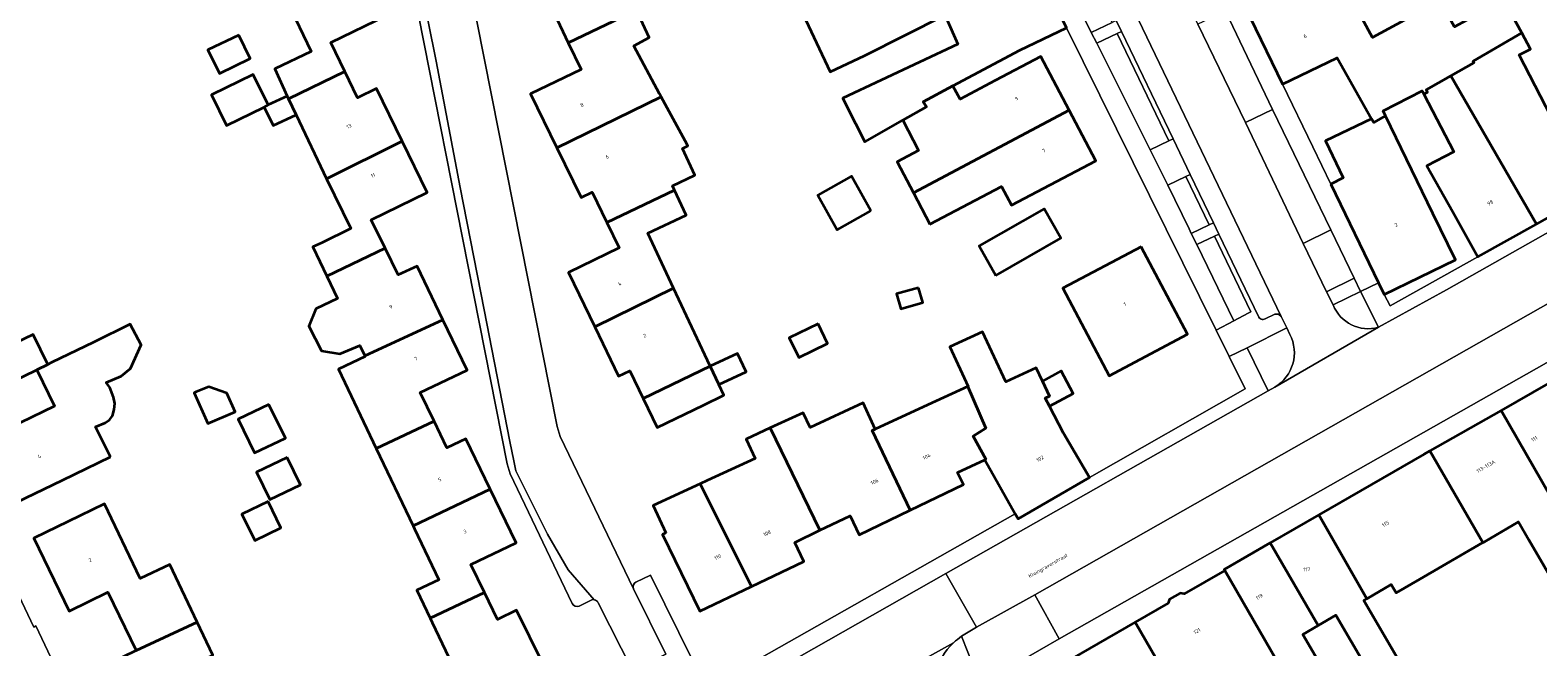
# Model space of a CAD drawing. Header units: metres. Extents: x 197700 to 204338, y 317132 to 325229.
# Tile 260 of 656: x 200260 to 200407, y 318846 to 318906. Entities that reach past the tile are written whole.
import ezdxf
from ezdxf.enums import TextEntityAlignment as Align

# ---------------------------------------------------------------- set-up
doc = ezdxf.new("R2010")
doc.units = ezdxf.units.M
for name, color, linetype, lineweight in [('B-WE-GR-BEPLANTING_CULTUUR_HEESTERS-GV', 90, 'Continuous', 18), ('B-WE-OG-BEBOUWING-GV', 7, 'Continuous', 35), ('B-WE-OG-BEBOUWING-T18', 10, 'Continuous', 18), ('B-WE-OG-TERREIN_ERF-GV', 7, 'Continuous', 18), ('B-WE-OG-TOPOGRAFIE-T18', 10, 'Continuous', 18), ('B-WE-VH-VERHARDING_ASFALT-GV', 252, 'Continuous', 18), ('B-WE-VH-VERHARDING_BETONSTRAATSTEEN-GV', 252, 'Continuous', 18), ('B-WE-VH-VERHARDING_OPEN-GV', 252, 'Continuous', 18), ('B-WE-VH-VERHARDING_STRAATBAKSTEEN-GV', 252, 'Continuous', 18), ('B-WE-VH-VERHARDING_TEGEL-GV', 252, 'Continuous', 18)]:
    doc.layers.add(name, color=color, linetype=linetype, lineweight=lineweight)
doc.styles.add('NLCS-ISO-M200-T18', font='NLCS-ISO.ttf', dxfattribs={"height": 0.36})

msp = doc.modelspace()

# ---------------------------------------------------------------- linework, layer by layer
at = {"layer": 'B-WE-GR-BEPLANTING_CULTUUR_HEESTERS-GV'}
for points in [[(200365.306, 318907.112), (200362.064, 318913.865), (200359.991, 318912.878), (200363.281, 318906.146)], [(200376.306, 318908.206), (200373.647, 318906.952), (200378.252, 318897.382), (200380.882, 318898.664)], [(200363.812, 318905.082), (200369.013, 318894.736), (200370.819, 318895.602), (200365.809, 318906.034)], [(200373.001, 318886.608), (200374.736, 318887.437), (200372.464, 318892.134), (200370.716, 318891.297), (200372.776, 318887.064)], [(200378.766, 318879.006), (200375.261, 318886.344), (200373.528, 318885.539), (200377.133, 318878.129), (200378.517, 318878.874)], [(200388.826, 318882.249), (200386.551, 318886.95), (200383.874, 318885.644), (200386.138, 318880.92)], [(200360.157, 318847.23), (200357.805, 318851.484), (200352.153, 318848.355), (200350.691, 318847.466), (200352.522, 318842.81)]]:
    msp.add_lwpolyline(points, close=True, dxfattribs=at)
for points in [[(200389.439, 318880.98), (200386.767, 318879.665)], [(200391.174, 318877.488), (200389.439, 318880.98)], [(200382.559, 318876.798), (200382.261, 318877.422), (200378.411, 318875.498), (200380.46, 318871.301), (200381.104, 318871.683)]]:
    msp.add_lwpolyline(points, dxfattribs=at)
for points in [[(200386.767, 318879.665, 0.382768), (200391.174, 318877.488)], [(200381.104, 318871.683, 0.4010587), (200382.559, 318876.798)]]:
    msp.add_lwpolyline(points, format="xyb", dxfattribs=at)
at = {"layer": 'B-WE-OG-BEBOUWING-GV'}
for points in [[(200341.313, 318903.911), (200349.065, 318907.829), (200349.192, 318907.548), (200358.335, 318911.835), (200355.186, 318918.346), (200352.803, 318923.087), (200348.991, 318921.171), (200348.101, 318919.789), (200341.763, 318916.92), (200340.365, 318920.007), (200331.204, 318915.859), (200329.86, 318918.828), (200328.335, 318922.184), (200322.605, 318919.66), (200322.644, 318919.573), (200322.156, 318919.355), (200323.625, 318916.242), (200323.97, 318916.404), (200324.256, 318915.794), (200326.17, 318911.718), (200327.408, 318909.08), (200333.425, 318911.904), (200337.923, 318902.32)], [(200312.504, 318905.127), (200319.132, 318908.289), (200316.884, 318913.078), (200323.625, 318916.242), (200322.156, 318919.355), (200315.276, 318916.275), (200307.649, 318912.474), (200310.061, 318907.414), (200311.158, 318907.932)], [(200378.726, 318907.597), (200381.852, 318901.114), (200387.166, 318903.677), (200390.484, 318897.752), (200390.72, 318897.378), (200391.87, 318898.035), (200391.638, 318898.516), (200395.408, 318900.465), (200395.58, 318900.132), (200395.945, 318900.338), (200395.813, 318900.576), (200398.214, 318901.933), (200400.446, 318903.184), (200400.359, 318903.34), (200405.081, 318906.108), (200403.356, 318909.293), (200398.546, 318906.687), (200397.176, 318909.216), (200390.597, 318905.653), (200386.203, 318913.767), (200384.94, 318913.158), (200380.425, 318910.981), (200381.428, 318908.9)], [(200292.623, 318912.565), (200285.256, 318909.076), (200287.541, 318904.275), (200284.001, 318902.59), (200285.211, 318899.955), (200285.343, 318899.677), (200290.802, 318902.356), (200289.438, 318905.146), (200294.934, 318907.82)], [(200349.192, 318907.548), (200350.345, 318904.989), (200339.161, 318899.738), (200339.5, 318899.066), (200341.3, 318895.496), (200344.981, 318897.601), (200347.285, 318898.919), (200346.953, 318899.402), (200349.853, 318900.949), (200356.366, 318904.422), (200360.867, 318906.599), (200358.335, 318911.835)], [(200319.132, 318908.289), (200312.504, 318905.127), (200313.754, 318902.522), (200308.853, 318900.178), (200311.398, 318894.939), (200321.534, 318899.882), (200321.373, 318900.18), (200318.856, 318904.838), (200320.368, 318905.655)], [(200280.505, 318905.881), (200277.523, 318904.431), (200278.632, 318902.151), (200281.614, 318903.601)], [(200411.951, 318890.566), (200409.51, 318894.929), (200404.819, 318903.957), (200405.942, 318904.505), (200405.081, 318906.108), (200400.359, 318903.34), (200400.446, 318903.184), (200398.214, 318901.933), (200406.502, 318887.517)], [(200353.958, 318901.453), (200350.545, 318899.651), (200349.853, 318900.949), (200346.953, 318899.402), (200347.285, 318898.919), (200344.981, 318897.601), (200346.524, 318894.673), (200344.438, 318893.574), (200346.024, 318890.563), (200361.125, 318898.586), (200358.379, 318903.788)], [(200283.381, 318899.091), (200281.922, 318902.059), (200277.862, 318900.063), (200279.321, 318897.095), (200282.977, 318898.892)], [(200296.377, 318895.566), (200293.88, 318900.679), (200292.056, 318899.789), (200290.802, 318902.356), (200285.343, 318899.677), (200286.077, 318898.135), (200289.042, 318891.907)], [(200395.58, 318900.132), (200398.481, 318894.521), (200395.884, 318893.178), (200398.387, 318888.705), (200400.829, 318884.342), (200406.502, 318887.517), (200398.214, 318901.933), (200395.813, 318900.576), (200395.945, 318900.338)], [(200286.077, 318898.135), (200285.343, 318899.677), (200285.211, 318899.955), (200283.381, 318899.091), (200282.977, 318898.892), (200283.866, 318897.083)], [(200321.534, 318899.882), (200311.398, 318894.939), (200313.747, 318890.103), (200314.827, 318890.627), (200316.251, 318887.682), (200322.823, 318890.818), (200322.626, 318891.238), (200324.807, 318892.261), (200323.587, 318894.863), (200324.106, 318895.114), (200324.048, 318895.234)], [(200347.626, 318887.522), (200354.565, 318891.178), (200355.528, 318889.351), (200359.297, 318891.34), (200363.719, 318893.674), (200361.125, 318898.586), (200346.024, 318890.563)], [(200386.536, 318891.41), (200391.164, 318881.812), (200391.715, 318880.67), (200398.637, 318884.034), (200396.453, 318888.531), (200391.87, 318898.035), (200390.72, 318897.378), (200390.484, 318897.752), (200386.016, 318895.599), (200387.752, 318891.996)], [(200289.06, 318882.462), (200294.729, 318885.167), (200293.38, 318887.94), (200298.807, 318890.591), (200296.377, 318895.566), (200289.042, 318891.907), (200291.39, 318887.075), (200288.582, 318885.711), (200287.711, 318885.296)], [(200341.895, 318888.806), (200340.009, 318892.175), (200336.728, 318890.339), (200338.614, 318886.97)], [(200316.251, 318887.682), (200317.446, 318885.212), (200312.529, 318882.825), (200315.083, 318877.528), (200322.731, 318881.303), (200320.227, 318886.639), (200323.962, 318888.392), (200322.823, 318890.818)], [(200354.032, 318882.532), (200360.338, 318886.135), (200358.7, 318889.007), (200352.394, 318885.404)], [(200294.729, 318885.167), (200289.06, 318882.462), (200290.091, 318880.296), (200288.008, 318879.288), (200287.327, 318877.61), (200288.561, 318875.195), (200290.323, 318874.909), (200292.264, 318875.731), (200292.752, 318874.706), (200300.326, 318878.216), (200297.819, 318883.423), (200295.99, 318882.573)], [(200368.133, 318885.307), (200360.54, 318881.29), (200365.027, 318872.789), (200372.626, 318876.814)], [(200346.516, 318881.338), (200344.378, 318880.727), (200344.787, 318879.293), (200346.926, 318879.904)], [(200319.771, 318870.568), (200326.291, 318873.719), (200324.776, 318876.947), (200322.731, 318881.303), (200315.083, 318877.528), (200317.392, 318872.74), (200318.473, 318873.261)], [(200268.054, 318864.895), (200266.617, 318867.813), (200267.556, 318868.202), (200267.945, 318868.488), (200268.245, 318868.9), (200268.426, 318869.5), (200268.466, 318870.082), (200268.36, 318870.688), (200267.998, 318871.639), (200267.638, 318872.117), (200269.084, 318872.726), (200269.999, 318873.482), (200271.044, 318875.788), (200269.983, 318877.796), (200266.453, 318876.051), (200262.341, 318874.055), (200261.972, 318873.876), (200260.898, 318873.355), (200262.605, 318869.838), (200255.921, 318866.593), (200258.902, 318860.452), (200263.399, 318862.635)], [(200292.752, 318874.706), (200292.785, 318874.637), (200290.201, 318873.407), (200293.856, 318865.727), (200299.474, 318868.364), (200298.137, 318871.143), (200302.678, 318873.329), (200300.326, 318878.216)], [(200336.778, 318877.815), (200333.968, 318876.464), (200334.882, 318874.563), (200337.691, 318875.914)], [(200352.957, 318864.617), (200355.905, 318859.379), (200356.19, 318858.873), (200363.109, 318862.882), (200360.603, 318867.208), (200359.221, 318869.818), (200358.811, 318870.591), (200359.217, 318870.792), (200358.537, 318872.27), (200357.947, 318873.551), (200354.979, 318872.184), (200352.736, 318877.054), (200349.562, 318875.592), (200351.33, 318871.752), (200351.292, 318871.735), (200353.034, 318867.68), (200351.828, 318866.925), (200353.054, 318864.663)], [(200260.898, 318873.355), (200261.972, 318873.876), (200260.55, 318876.805), (200255.532, 318874.399), (200256.941, 318871.459)], [(200327.129, 318871.933), (200329.775, 318873.174), (200328.941, 318874.951), (200326.295, 318873.71)], [(200319.771, 318870.568), (200321.122, 318867.767), (200325.626, 318869.938), (200327.615, 318870.897), (200327.129, 318871.933), (200326.295, 318873.71), (200326.291, 318873.719)], [(200359.221, 318869.818), (200361.541, 318871.051), (200360.371, 318873.246), (200358.537, 318872.27), (200359.217, 318870.792), (200358.811, 318870.591)], [(200276.391, 318871.211), (200276.195, 318871.125), (200277.509, 318868.13), (200280.155, 318869.275), (200279.364, 318871.102), (200277.618, 318871.703)], [(200342.009, 318867.454), (200345.698, 318859.721), (200350.868, 318862.214), (200350.312, 318863.367), (200352.957, 318864.617), (200353.054, 318864.663), (200351.828, 318866.925), (200353.034, 318867.68), (200351.292, 318871.735), (200347.425, 318869.953), (200342.309, 318867.597)], [(200413.409, 318862.42), (200407.643, 318872.017), (200403.07, 318869.417), (200408.689, 318859.672)], [(200283.443, 318870.003), (200280.462, 318868.553), (200282.054, 318865.281), (200285.035, 318866.731)], [(200336.939, 318857.767), (200339.878, 318859.18), (200340.764, 318857.342), (200345.698, 318859.721), (200342.009, 318867.454), (200342.309, 318867.597), (200341.139, 318870.138), (200335.983, 318867.763), (200335.327, 318869.187), (200332.122, 318867.711)], [(200297.439, 318858.2), (200304.92, 318861.771), (200302.561, 318866.654), (200300.724, 318865.767), (200299.474, 318868.364), (200293.856, 318865.727)], [(200396.161, 318865.488), (200401.308, 318856.574), (200401.454, 318856.659), (200404.784, 318858.579), (200405.784, 318856.845), (200410.252, 318849.17), (200413.651, 318851.148), (200410.276, 318856.946), (200408.689, 318859.672), (200403.07, 318869.417)], [(200336.939, 318857.767), (200332.122, 318867.711), (200329.771, 318866.628), (200330.645, 318864.731), (200326.007, 318862.595), (200325.328, 318862.282), (200330.291, 318852.314), (200335.369, 318854.752), (200334.49, 318856.589)], [(200401.308, 318856.574), (200396.161, 318865.488), (200395.614, 318865.177), (200385.383, 318859.27), (200390.029, 318851.124), (200392.413, 318852.512), (200392.898, 318851.678), (200395.199, 318853.018)], [(200285.198, 318864.853), (200282.228, 318863.408), (200283.524, 318860.744), (200286.494, 318862.189)], [(200299.096, 318849.232), (200304.38, 318851.711), (200303.057, 318854.45), (200307.442, 318856.55), (200304.92, 318861.771), (200297.439, 318858.2), (200297.577, 318857.909), (200299.928, 318852.951), (200297.805, 318851.945)], [(200321.963, 318857.511), (200321.645, 318857.357), (200325.27, 318849.903), (200330.291, 318852.314), (200325.328, 318862.282), (200320.739, 318860.169)], [(200276.476, 318848.85), (200273.824, 318854.445), (200270.933, 318853.075), (200267.49, 318860.34), (200265.075, 318859.167), (200260.603, 318856.996), (200264.039, 318849.92), (200267.809, 318851.75), (200270.556, 318846.083)], [(200283.361, 318860.573), (200280.82, 318859.336), (200282.065, 318856.778), (200284.606, 318858.015)], [(200390.029, 318851.124), (200385.383, 318859.27), (200380.657, 318856.541), (200385.325, 318848.517), (200387.032, 318849.511), (200391.16, 318842.419), (200393.82, 318843.967), (200389.749, 318850.961)], [(200385.325, 318848.517), (200380.657, 318856.541), (200376.182, 318853.957), (200376.242, 318853.853), (200384.688, 318839.204), (200387.719, 318840.968), (200386.735, 318842.658), (200383.831, 318847.648)], [(200375.172, 318835.606), (200378.15, 318837.34), (200376.489, 318840.682), (200379.625, 318842.241), (200384.847, 318833.27), (200387.403, 318834.54), (200384.688, 318839.204), (200376.242, 318853.853), (200372.31, 318851.584), (200371.908, 318851.662), (200370.885, 318851.073), (200370.769, 318850.695), (200367.55, 318848.838), (200375.089, 318835.75)], [(200304.35, 318842.024), (200310.02, 318844.819), (200307.477, 318850.013), (200305.636, 318849.111), (200304.38, 318851.711), (200299.096, 318849.232), (200299.301, 318848.801), (200302.829, 318841.387), (200304.316, 318842.095)], [(200270.556, 318846.083), (200269.219, 318845.447), (200270.773, 318842.18), (200277.994, 318845.646), (200276.476, 318848.85)], [(200367.55, 318848.838), (200359.534, 318844.215), (200366.939, 318831.176), (200370.71, 318833.227), (200375.089, 318835.75)]]:
    msp.add_lwpolyline(points, close=True, dxfattribs=at)
at = {"layer": 'B-WE-OG-TERREIN_ERF-GV'}
for points in [[(200197.536, 318998.178), (200195.561, 318994.243), (200195.655, 318994.252), (200193.118, 318988.591), (200199.379, 318975.684), (200199.742, 318975.481), (200201.834, 318971.037), (200209.517, 318955.135), (200219.48, 318934.353), (200222.012, 318929.084), (200221.792, 318928.925), (200225.272, 318921.726), (200225.393, 318921.801), (200225.674, 318921.51), (200225.702, 318921.569), (200231.637, 318909.166), (200231.482, 318909.049), (200235.844, 318900.034), (200238.189, 318895.187), (200238.344, 318895.234), (200239.857, 318892.107), (200260.621, 318848.357), (200260.807, 318848.475), (200271.897, 318825.047)], [(200299.399, 318928.673), (200311.43, 318867.861), (200311.705, 318866.89), (200318.844, 318852.09)], [(200312.889, 318850.641), (200306.854, 318863.262), (200306.564, 318864.213), (200294.162, 318927.027)], [(200386.203, 318913.767), (200390.597, 318905.653), (200397.176, 318909.216)], [(200349.065, 318907.829), (200341.313, 318903.911), (200337.923, 318902.32), (200333.425, 318911.904)], [(200403.356, 318909.293), (200405.081, 318906.108), (200405.942, 318904.505), (200404.819, 318903.957), (200409.51, 318894.929)], [(200302.829, 318841.387), (200299.301, 318848.801), (200299.096, 318849.232), (200297.805, 318851.945), (200299.928, 318852.951), (200297.577, 318857.909), (200297.439, 318858.2), (200293.856, 318865.727), (200290.201, 318873.407), (200292.785, 318874.637), (200292.752, 318874.706), (200292.264, 318875.731), (200290.323, 318874.909), (200288.561, 318875.195), (200287.327, 318877.61), (200288.008, 318879.288), (200290.091, 318880.296), (200289.06, 318882.462), (200287.711, 318885.296), (200288.582, 318885.711), (200291.39, 318887.075), (200289.042, 318891.907), (200286.077, 318898.135), (200283.866, 318897.083), (200282.977, 318898.892), (200279.321, 318897.095), (200277.862, 318900.063), (200281.922, 318902.059), (200283.381, 318899.091), (200285.211, 318899.955), (200284.001, 318902.59), (200287.541, 318904.275), (200285.256, 318909.076)], [(200294.934, 318907.82), (200289.438, 318905.146), (200290.802, 318902.356), (200292.056, 318899.789), (200293.88, 318900.679), (200296.377, 318895.566), (200298.807, 318890.591), (200293.38, 318887.94), (200294.729, 318885.167), (200295.99, 318882.573), (200297.819, 318883.423), (200300.326, 318878.216), (200302.678, 318873.329), (200298.137, 318871.143), (200299.474, 318868.364), (200300.724, 318865.767), (200302.561, 318866.654), (200304.92, 318861.771), (200307.442, 318856.55), (200303.057, 318854.45), (200304.38, 318851.711), (200305.636, 318849.111), (200307.477, 318850.013), (200310.02, 318844.819)], [(200319.132, 318908.289), (200320.368, 318905.655), (200318.856, 318904.838), (200321.373, 318900.18), (200321.534, 318899.882), (200324.048, 318895.234), (200324.106, 318895.114), (200323.587, 318894.863), (200324.807, 318892.261), (200322.626, 318891.238), (200322.823, 318890.818), (200323.962, 318888.392), (200320.227, 318886.639), (200322.731, 318881.303), (200324.776, 318876.947), (200326.291, 318873.719), (200326.295, 318873.71), (200328.941, 318874.951), (200329.775, 318873.174), (200327.129, 318871.933), (200327.615, 318870.897), (200325.626, 318869.938), (200321.122, 318867.767), (200319.771, 318870.568), (200318.473, 318873.261), (200317.392, 318872.74), (200315.083, 318877.528), (200312.529, 318882.825), (200317.446, 318885.212), (200316.251, 318887.682), (200314.827, 318890.627), (200313.747, 318890.103), (200311.398, 318894.939), (200308.853, 318900.178), (200313.754, 318902.522), (200312.504, 318905.127), (200311.158, 318907.932)], [(200328.359, 318843.759), (200355.905, 318859.379), (200352.957, 318864.617), (200350.312, 318863.367), (200350.868, 318862.214), (200345.698, 318859.721), (200340.764, 318857.342), (200339.878, 318859.18), (200336.939, 318857.767), (200334.49, 318856.589), (200335.369, 318854.752), (200330.291, 318852.314), (200325.27, 318849.903), (200321.645, 318857.357), (200321.963, 318857.511), (200320.739, 318860.169), (200325.328, 318862.282), (200326.007, 318862.595), (200330.645, 318864.731), (200329.771, 318866.628), (200332.122, 318867.711), (200335.327, 318869.187), (200335.983, 318867.763), (200341.139, 318870.138), (200342.309, 318867.597), (200347.425, 318869.953), (200351.292, 318871.735), (200351.33, 318871.752), (200349.562, 318875.592), (200352.736, 318877.054), (200354.979, 318872.184), (200357.947, 318873.551), (200358.537, 318872.27), (200360.371, 318873.246), (200361.541, 318871.051), (200359.221, 318869.818), (200360.603, 318867.208), (200363.109, 318862.882), (200378.222, 318871.505), (200376.673, 318874.638), (200375.406, 318877.199), (200360.867, 318906.599), (200356.366, 318904.422), (200349.853, 318900.949), (200350.545, 318899.651), (200353.958, 318901.453), (200358.379, 318903.788), (200361.125, 318898.586), (200363.719, 318893.674), (200359.297, 318891.34), (200355.528, 318889.351)], [(200355.528, 318889.351), (200354.565, 318891.178), (200347.626, 318887.522), (200346.024, 318890.563), (200344.438, 318893.574), (200346.524, 318894.673), (200344.981, 318897.601), (200341.3, 318895.496), (200339.5, 318899.066), (200339.161, 318899.738), (200350.345, 318904.989), (200349.192, 318907.548)], [(200255.532, 318874.399), (200260.55, 318876.805), (200261.972, 318873.876), (200262.341, 318874.055), (200266.453, 318876.051), (200269.983, 318877.796), (200271.044, 318875.788), (200269.999, 318873.482), (200269.084, 318872.726), (200267.638, 318872.117), (200267.998, 318871.639), (200268.36, 318870.688), (200268.466, 318870.082), (200268.426, 318869.5), (200268.245, 318868.9), (200267.945, 318868.488), (200267.556, 318868.202), (200266.617, 318867.813), (200268.054, 318864.895), (200263.399, 318862.635), (200258.902, 318860.452)], [(200255.921, 318866.593), (200262.605, 318869.838), (200260.898, 318873.355), (200256.941, 318871.459)], [(200270.556, 318846.083), (200267.809, 318851.75), (200264.039, 318849.92), (200260.603, 318856.996), (200265.075, 318859.167), (200267.49, 318860.34), (200270.933, 318853.075), (200273.824, 318854.445), (200276.476, 318848.85), (200277.994, 318845.646)], [(200410.252, 318849.17), (200405.784, 318856.845), (200404.784, 318858.579), (200401.454, 318856.659), (200401.308, 318856.574), (200395.199, 318853.018), (200392.898, 318851.678), (200392.413, 318852.512), (200390.029, 318851.124), (200389.749, 318850.961), (200393.82, 318843.967)], [(200319.08, 318852.735), (200320.481, 318853.417), (200324.631, 318845.021)], [(200314.723, 318850.983), (200313.575, 318850.41)], [(200318.779, 318844.096), (200315.405, 318850.724)], [(200391.16, 318842.419), (200387.032, 318849.511), (200385.325, 318848.517), (200383.831, 318847.648), (200386.735, 318842.658)]]:
    msp.add_lwpolyline(points, dxfattribs=at)
for points in [[(200280.505, 318905.881), (200281.614, 318903.601), (200278.632, 318902.151), (200277.523, 318904.431)], [(200390.484, 318897.752), (200387.166, 318903.677), (200381.852, 318901.114), (200384.797, 318895.012), (200386.536, 318891.41), (200387.752, 318891.996), (200386.016, 318895.599)], [(200396.453, 318888.531), (200398.637, 318884.034), (200391.715, 318880.67), (200392.294, 318879.567), (200400.829, 318884.342), (200398.387, 318888.705), (200395.884, 318893.178), (200398.481, 318894.521), (200395.58, 318900.132), (200395.408, 318900.465), (200391.638, 318898.516), (200391.87, 318898.035)], [(200341.895, 318888.806), (200338.614, 318886.97), (200336.728, 318890.339), (200340.009, 318892.175)], [(200354.032, 318882.532), (200352.394, 318885.404), (200358.7, 318889.007), (200360.338, 318886.135)], [(200368.133, 318885.307), (200372.626, 318876.814), (200365.027, 318872.789), (200360.54, 318881.29)], [(200346.516, 318881.338), (200346.926, 318879.904), (200344.787, 318879.293), (200344.378, 318880.727)], [(200336.778, 318877.815), (200337.691, 318875.914), (200334.882, 318874.563), (200333.968, 318876.464)], [(200276.391, 318871.211), (200277.618, 318871.703), (200279.364, 318871.102), (200280.155, 318869.275), (200277.509, 318868.13), (200276.195, 318871.125)], [(200283.443, 318870.003), (200285.035, 318866.731), (200282.054, 318865.281), (200280.462, 318868.553)], [(200285.198, 318864.853), (200286.494, 318862.189), (200283.524, 318860.744), (200282.228, 318863.408)], [(200283.361, 318860.573), (200284.606, 318858.015), (200282.065, 318856.778), (200280.82, 318859.336)]]:
    msp.add_lwpolyline(points, close=True, dxfattribs=at)
for points in [[(200318.844, 318852.09, -0.4095049), (200319.08, 318852.735)], [(200313.575, 318850.41, -0.4093468), (200312.889, 318850.641)], [(200315.023, 318851.027, 0.1549074), (200314.723, 318850.983)], [(200315.405, 318850.724, 0.2598581), (200315.023, 318851.027)]]:
    msp.add_lwpolyline(points, format="xyb", dxfattribs=at)
at = {"layer": 'B-WE-VH-VERHARDING_ASFALT-GV'}
msp.add_lwpolyline([(200376.306, 318908.206), (200380.882, 318898.664), (200386.551, 318886.95), (200388.826, 318882.249), (200389.439, 318880.98), (200391.164, 318881.812), (200386.536, 318891.41), (200384.797, 318895.012), (200381.852, 318901.114), (200378.726, 318907.597)], dxfattribs=at)
at = {"layer": 'B-WE-VH-VERHARDING_BETONSTRAATSTEEN-GV'}
for points in [[(200335.986, 318971.155), (200336.01, 318970.812), (200335.794, 318970.546), (200353.051, 318934.941), (200353.394, 318934.964), (200353.657, 318934.741), (200354.284, 318933.439), (200361.209, 318919.392), (200361.505, 318919.16), (200361.771, 318918.895), (200362.994, 318917.421), (200363.209, 318917.097), (200363.388, 318916.753), (200381.719, 318878.547), (200382.261, 318877.422), (200382.559, 318876.798)], [(200286.456, 318960.956), (200282.995, 318959.338), (200281.694, 318958.733), (200281.439, 318958.451), (200281.453, 318958.072), (200287.565, 318945.378), (200289.125, 318942.178), (200289.118, 318942.058), (200291.63, 318935.454), (200293.969, 318929.957), (200294.833, 318928.057), (200295.913, 318922.704), (200297.385, 318914.779), (200299.679, 318903.361), (200302.016, 318891.08), (200304.351, 318879.186), (200306.817, 318866.386), (200307.209, 318864.508), (200307.425, 318863.558), (200310.493, 318857.384), (200312.48, 318853.93), (200315.023, 318851.027)], [(200318.779, 318844.096), (200321.974, 318845.745), (200318.844, 318852.09), (200311.705, 318866.89), (200311.43, 318867.861), (200299.399, 318928.673), (200299.057, 318929.61), (200290.882, 318946.765), (200288.874, 318950.905)], [(200294.162, 318927.027), (200306.564, 318864.213), (200306.854, 318863.262), (200312.889, 318850.641)], [(200386.767, 318879.665), (200386.138, 318880.92), (200383.874, 318885.644), (200378.252, 318897.382), (200373.647, 318906.952), (200372.086, 318910.206), (200369.109, 318916.412), (200368.277, 318918.142)], [(200380.178, 318878.302), (200381.118, 318878.75), (200381.46, 318878.771), (200381.719, 318878.547), (200363.388, 318916.753), (200363.409, 318916.422), (200363.196, 318916.168), (200362.241, 318915.683), (200362.013, 318915.447), (200361.976, 318915.123), (200361.992, 318915.064), (200362.015, 318915.009), (200362.471, 318914.059), (200365.711, 318907.305), (200366.226, 318906.233), (200371.232, 318895.8), (200372.892, 318892.339), (200375.15, 318887.635)], [(200315.023, 318851.027), (200312.48, 318853.93), (200310.493, 318857.384), (200307.425, 318863.558), (200307.209, 318864.508), (200306.817, 318866.386), (200304.351, 318879.186), (200302.016, 318891.08), (200299.679, 318903.361), (200297.385, 318914.779)], [(200375.15, 318887.635), (200375.674, 318886.542), (200379.508, 318878.552)], [(200381.104, 318871.683), (200391.174, 318877.488)], [(200352.153, 318848.355), (200349.17, 318853.585), (200317.842, 318835.744), (200320.852, 318830.534), (200334.815, 318838.451), (200349.902, 318846.846)], [(200318.779, 318844.096), (200318.643, 318844.026), (200321.035, 318839.273), (200328.359, 318843.759), (200324.631, 318845.021), (200320.481, 318853.417), (200319.08, 318852.735)], [(200318.844, 318852.09), (200321.974, 318845.745), (200318.779, 318844.096)], [(200313.575, 318850.41), (200314.723, 318850.983)], [(200315.405, 318850.724), (200318.779, 318844.096)], [(200350.691, 318847.466), (200352.153, 318848.355)], [(200349.902, 318846.846), (200334.815, 318838.451)]]:
    msp.add_lwpolyline(points, dxfattribs=at)
for points in [[(200349.17, 318853.585), (200352.153, 318848.355), (200357.805, 318851.484), (200417.688, 318885.497), (200418.96, 318886.262), (200416.021, 318891.47), (200397.791, 318881.126), (200391.174, 318877.488), (200381.104, 318871.683), (200380.46, 318871.301)], [(200420.16, 318881.223), (200417.688, 318885.497), (200357.805, 318851.484), (200360.157, 318847.23)]]:
    msp.add_lwpolyline(points, close=True, dxfattribs=at)
for points in [[(200379.508, 318878.552, 0.4176771), (200380.178, 318878.302)], [(200391.174, 318877.488, -0.382768), (200386.767, 318879.665)], [(200382.559, 318876.798, -0.4010587), (200381.104, 318871.683)], [(200319.08, 318852.735, 0.4095049), (200318.844, 318852.09)], [(200312.889, 318850.641, 0.4093468), (200313.575, 318850.41)], [(200314.723, 318850.983, -0.1549074), (200315.023, 318851.027)], [(200315.023, 318851.027, -0.2598581), (200315.405, 318850.724)], [(200348.461, 318840.391, -0.3087558), (200349.902, 318846.846)], [(200349.902, 318846.846, -0.0423715), (200350.691, 318847.466)]]:
    msp.add_lwpolyline(points, format="xyb", dxfattribs=at)
at = {"layer": 'B-WE-VH-VERHARDING_OPEN-GV'}
msp.add_lwpolyline([(200388.826, 318882.249), (200386.138, 318880.92), (200386.767, 318879.665), (200389.439, 318880.98)], close=True, dxfattribs=at)
at = {"layer": 'B-WE-VH-VERHARDING_STRAATBAKSTEEN-GV'}
msp.add_lwpolyline([(200267.299, 318827.811), (200272.386, 318817.179), (200274.654, 318818.248), (200271.673, 318824.901), (200271.897, 318825.047), (200260.807, 318848.475), (200260.621, 318848.357), (200239.857, 318892.107), (200238.344, 318895.234), (200238.189, 318895.187), (200235.844, 318900.034), (200233.258, 318898.786), (200235.29, 318894.561)], dxfattribs=at)
for points in [[(200380.882, 318898.664), (200378.252, 318897.382), (200383.874, 318885.644), (200386.551, 318886.95)], [(200371.232, 318895.8), (200370.819, 318895.602), (200369.013, 318894.736), (200370.716, 318891.297), (200372.464, 318892.134), (200372.892, 318892.339)]]:
    msp.add_lwpolyline(points, close=True, dxfattribs=at)
at = {"layer": 'B-WE-VH-VERHARDING_TEGEL-GV'}
for points in [[(200360.867, 318906.599), (200375.406, 318877.199), (200377.133, 318878.129), (200373.528, 318885.539), (200373.001, 318886.608), (200372.776, 318887.064), (200370.716, 318891.297), (200369.013, 318894.736), (200363.812, 318905.082), (200363.281, 318906.146), (200359.991, 318912.878)], [(200421.275, 318887.449), (200423.671, 318883.24), (200420.16, 318881.223), (200360.157, 318847.23), (200352.522, 318842.81), (200350.691, 318847.466)], [(200379.508, 318878.552), (200375.674, 318886.542), (200375.261, 318886.344), (200378.766, 318879.006), (200378.517, 318878.874), (200377.133, 318878.129), (200375.406, 318877.199), (200376.673, 318874.638), (200378.411, 318875.498), (200382.261, 318877.422), (200381.719, 318878.547), (200381.46, 318878.771), (200381.118, 318878.75), (200380.178, 318878.302)], [(200349.438, 318838.603), (200353.351, 318840.572), (200359.534, 318844.215), (200367.55, 318848.838), (200370.769, 318850.695), (200370.885, 318851.073), (200371.908, 318851.662), (200372.31, 318851.584), (200376.242, 318853.853), (200376.182, 318853.957), (200380.657, 318856.541), (200385.383, 318859.27), (200395.614, 318865.177), (200396.161, 318865.488), (200403.07, 318869.417), (200407.643, 318872.017), (200412.342, 318874.689), (200417.154, 318877.425), (200422.395, 318880.405), (200424.532, 318881.62)]]:
    msp.add_lwpolyline(points, dxfattribs=at)
for points in [[(200365.809, 318906.034), (200366.226, 318906.233), (200365.711, 318907.305), (200365.306, 318907.112), (200363.281, 318906.146), (200363.812, 318905.082)], [(200370.819, 318895.602), (200371.232, 318895.8), (200366.226, 318906.233), (200365.809, 318906.034)], [(200374.736, 318887.437), (200375.15, 318887.635), (200372.892, 318892.339), (200372.464, 318892.134)], [(200411.951, 318890.566), (200406.502, 318887.517), (200400.829, 318884.342), (200392.294, 318879.567), (200391.715, 318880.67), (200391.164, 318881.812), (200389.439, 318880.98), (200391.174, 318877.488), (200397.791, 318881.126), (200416.021, 318891.47), (200415.403, 318892.547)], [(200374.736, 318887.437), (200373.001, 318886.608), (200373.528, 318885.539), (200375.261, 318886.344), (200375.674, 318886.542), (200375.15, 318887.635)], [(200376.673, 318874.638), (200378.222, 318871.505), (200363.109, 318862.882), (200356.19, 318858.873), (200355.905, 318859.379), (200328.359, 318843.759), (200321.035, 318839.273), (200317.11, 318837.016), (200317.842, 318835.744), (200349.17, 318853.585), (200380.46, 318871.301), (200378.411, 318875.498)]]:
    msp.add_lwpolyline(points, close=True, dxfattribs=at)
for points in [[(200380.178, 318878.302, -0.4176771), (200379.508, 318878.552)], [(200349.902, 318846.846, 0.3087558), (200348.461, 318840.391)], [(200350.691, 318847.466, 0.0423715), (200349.902, 318846.846)]]:
    msp.add_lwpolyline(points, format="xyb", dxfattribs=at)

# ---------------------------------------------------------------- texts
at = {"layer": 'B-WE-OG-BEBOUWING-T18', "style": 'NLCS-ISO-M200-T18'}
for s, rotation, p in [('6', 25.7, (200384.042, 318905.782)), ('8', 25.9, (200313.828, 318899.09)), ('9', 27.8, (200356.013, 318899.702)), ('13', 26, (200291.21, 318897.031)), ('7', 27.8, (200358.683, 318894.645)), ('6', 25.9, (200316.272, 318894.059)), ('11', 26, (200293.549, 318892.242)), ('98', 29.2, (200402.023, 318889.594)), ('2', 25.7, (200392.882, 318887.46)), ('4', 25.7, (200317.501, 318881.724)), ('1', 27.8, (200366.548, 318879.748)), ('9', 25.7, (200295.277, 318879.481)), ('2', 25.7, (200319.932, 318876.681)), ('7', 25.7, (200297.707, 318874.434)), ('111', 29.6, (200406.302, 318866.653)), ('104', 25.7, (200347.301, 318864.935)), ('4', 25.8, (200261.164, 318864.953)), ('102', 30, (200358.313, 318864.726)), ('113-113A', 29.6, (200401.593, 318863.975)), ('5', 25.7, (200300.026, 318862.705)), ('106', 25.7, (200342.243, 318862.496)), ('115', 30, (200391.857, 318858.389)), ('3', 25.7, (200302.467, 318857.653)), ('108', 25.6, (200331.809, 318857.48)), ('2', 25.9, (200266.073, 318854.889)), ('110', 25.6, (200327.012, 318855.177)), ('117', 3, (200384.202, 318853.969)), ('119', 30, (200379.601, 318851.312)), ('121', 29.9, (200373.544, 318847.989))]:
    msp.add_text(s, height=0.36, rotation=rotation, dxfattribs=at).set_placement(p, align=Align.MIDDLE)
at = {"layer": 'B-WE-OG-TOPOGRAFIE-T18', "style": 'NLCS-ISO-M200-T18'}
msp.add_text('Kleingraverstraat', height=0.36, rotation=29.5, dxfattribs=at).set_placement((200359.117, 318854.287), align=Align.MIDDLE)

doc.saveas('drawing.dxf')
